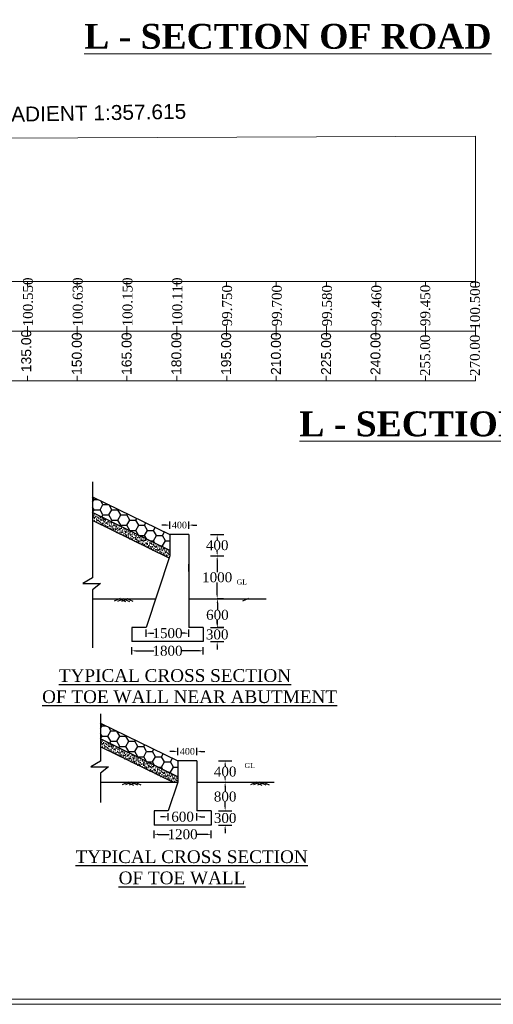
# Model space of a CAD drawing. Header units: millimetres. Extents: x -20950785 to 389010297, y -11535949 to 14056629.
# Tile 632 of 654: x 14725380 to 14820531, y 820311 to 1018067. Entities that reach past the tile are written whole.
import ezdxf

# ---------------------------------------------------------------- set-up
doc = ezdxf.new("R2010")
doc.units = ezdxf.units.MM
doc.header["$LTSCALE"] = 60
doc.header["$MEASUREMENT"] = 0
doc.linetypes.add('ACAD_ISO03W100', pattern=[30, 12, -18])
doc.layers.add('PDF_H.F.L.', color=7, linetype='ACAD_ISO03W100')
doc.layers.add('PDF_TEXT', color=7, linetype='Continuous')
doc.styles.add('Annotative', font='arial.ttf')
doc.styles.add('style1', font='txt.shx', dxfattribs={"height": 1})
doc.dimstyles.get("Standard").update_dxf_attribs({"dimtxt": 400, "dimasz": 215, "dimexe": 0.18, "dimexo": 0.0625, "dimgap": 0.09, "dimtad": 0, "dimtih": 1, "dimtoh": 1, "dimdec": 0, "dimzin": 4, "dimdsep": 46, "dimtxsty": 'Standard', "dimblk": 'OPEN90', "dimcen": 0, "dimadec": 0, "dimazin": 1, "dimtfac": 1, "dimtdec": 0, "dimtix": 1, "dimtofl": 0, "dimtmove": 0, "dimatfit": 3, "dimldrblk": 'OPEN30', "dimfxl": 1, "dimtolj": 1, "dimtzin": 0, "dimarcsym": 0})

# ---------------------------------------------------------------- blocks, each defined once
blk = doc.blocks.new('*D4350')
at = {"color": 0, "linetype": 'Continuous', "lineweight": -2, "transparency": 16777216}
for p, q in [((14756355, 871098), (14755555, 871098)), ((14757155, 871099), (14757155, 871099)), ((14760980, 871099), (14760980, 871099)), ((14761780, 871098), (14762580, 871098))]:
    blk.add_line(p, q, dxfattribs=at)
at = {"color": 0, "linetype": 'Continuous', "lineweight": 9, "transparency": 16777216}
for points in [[(14756355, 871232), (14756355, 870965), (14757155, 871098)], [(14761780, 871232), (14761780, 870965), (14760980, 871098)]]:
    blk.add_solid(points, dxfattribs=at)
at = {"layer": 'Defpoints', "color": 0, "linetype": 'Continuous', "lineweight": 9, "transparency": 16777216}
for p in [(14757155, 871098), (14760980, 871098), (14760980, 871098)]:
    blk.add_point(p, dxfattribs=at)
at = {"color": 0, "linetype": 'Continuous', "transparency": 16777216, "insert": (14759067, 871098), "char_height": 400, "attachment_point": 5}
blk.add_mtext('\\A1;{\\fTimes New Roman|b0|i0|c0|p18;\\H3.33333x;400}', dxfattribs=at)
blk = doc.blocks.new('*D4351')
at = {"color": 0, "linetype": 'Continuous', "lineweight": -2, "transparency": 16777216}
for p, q in [((14752373, 854449), (14752373, 854450)), ((14753173, 854449), (14755383, 854449)), ((14763048, 854449), (14760839, 854449)), ((14763848, 854449), (14763848, 854450))]:
    blk.add_line(p, q, dxfattribs=at)
at = {"color": 0, "linetype": 'Continuous', "lineweight": 9, "transparency": 16777216}
for points in [[(14753173, 854583), (14753173, 854316), (14752373, 854449)], [(14763048, 854583), (14763048, 854316), (14763848, 854449)]]:
    blk.add_solid(points, dxfattribs=at)
at = {"layer": 'Defpoints', "color": 0, "linetype": 'Continuous', "lineweight": 9, "transparency": 16777216}
for p in [(14752373, 854449), (14763848, 854449), (14763848, 854449)]:
    blk.add_point(p, dxfattribs=at)
at = {"color": 0, "linetype": 'Continuous', "transparency": 16777216, "insert": (14758111, 854449), "char_height": 400, "attachment_point": 5}
blk.add_mtext('\\A1;{\\fTimes New Roman|b0|i0|c0|p18;\\H5x;1200}', dxfattribs=at)
blk = doc.blocks.new('*D4352')
at = {"color": 0, "linetype": 'Continuous', "lineweight": -2, "transparency": 16777216}
for p, q in [((14754442, 857981), (14753642, 857981)), ((14755242, 857981), (14755242, 857981)), ((14760980, 857981), (14760980, 857981)), ((14761780, 857981), (14762580, 857981))]:
    blk.add_line(p, q, dxfattribs=at)
at = {"color": 0, "linetype": 'Continuous', "lineweight": 9, "transparency": 16777216}
for points in [[(14754442, 858114), (14754442, 857847), (14755242, 857981)], [(14761780, 858114), (14761780, 857847), (14760980, 857981)]]:
    blk.add_solid(points, dxfattribs=at)
at = {"layer": 'Defpoints', "color": 0, "linetype": 'Continuous', "lineweight": 9, "transparency": 16777216}
for p in [(14755242, 857981), (14760980, 857981), (14760980, 857981)]:
    blk.add_point(p, dxfattribs=at)
at = {"color": 0, "linetype": 'Continuous', "transparency": 16777216, "insert": (14758111, 857981), "char_height": 400, "attachment_point": 5}
blk.add_mtext('\\A1;{\\fTimes New Roman|b0|i0|c0|p18;\\H5x;600}', dxfattribs=at)
blk = doc.blocks.new('*D4353')
at = {"color": 0, "linetype": 'Continuous', "lineweight": -2, "transparency": 16777216}
for p, q in [((14766656, 869192), (14766656, 869192)), ((14766656, 868392), (14766656, 868066)), ((14766656, 865705), (14766656, 866031)), ((14766656, 864905), (14766656, 864905))]:
    blk.add_line(p, q, dxfattribs=at)
at = {"color": 0, "linetype": 'Continuous', "lineweight": 9, "transparency": 16777216}
for points in [[(14766523, 868392), (14766790, 868392), (14766656, 869192)], [(14766523, 865705), (14766790, 865705), (14766656, 864905)]]:
    blk.add_solid(points, dxfattribs=at)
at = {"layer": 'Defpoints', "color": 0, "linetype": 'Continuous', "lineweight": 9, "transparency": 16777216}
for p in [(14766656, 869192), (14766656, 869192), (14766656, 864905)]:
    blk.add_point(p, dxfattribs=at)
at = {"color": 0, "linetype": 'Continuous', "transparency": 16777216, "insert": (14766656, 867048), "char_height": 400, "attachment_point": 5}
blk.add_mtext('\\A1;{\\fTimes New Roman|b0|i0|c0|p18;\\H5x;400}', dxfattribs=at)
blk = doc.blocks.new('*D4354')
at = {"color": 0, "linetype": 'Continuous', "lineweight": -2, "transparency": 16777216}
for p, q in [((14766656, 864905), (14766656, 864905)), ((14766656, 864105), (14766656, 863045)), ((14766656, 859952), (14766656, 861011)), ((14766656, 859152), (14766656, 859152))]:
    blk.add_line(p, q, dxfattribs=at)
at = {"color": 0, "linetype": 'Continuous', "lineweight": 9, "transparency": 16777216}
for points in [[(14766523, 864105), (14766789, 864105), (14766656, 864905)], [(14766523, 859952), (14766789, 859952), (14766656, 859152)]]:
    blk.add_solid(points, dxfattribs=at)
at = {"layer": 'Defpoints', "color": 0, "linetype": 'Continuous', "lineweight": 9, "transparency": 16777216}
for p in [(14766656, 864905), (14766656, 864905), (14766656, 859152)]:
    blk.add_point(p, dxfattribs=at)
at = {"color": 0, "linetype": 'Continuous', "transparency": 16777216, "insert": (14766656, 862028), "char_height": 400, "attachment_point": 5}
blk.add_mtext('\\A1;{\\fTimes New Roman|b0|i0|c0|p18;\\H5x;800}', dxfattribs=at)
blk = doc.blocks.new('*D4355')
at = {"color": 0, "linetype": 'Continuous', "lineweight": -2, "transparency": 16777216}
for p, q in [((14766656, 859952), (14766656, 860752)), ((14766656, 859152), (14766656, 859152)), ((14766656, 856283), (14766656, 856283)), ((14766656, 855483), (14766656, 854683))]:
    blk.add_line(p, q, dxfattribs=at)
at = {"color": 0, "linetype": 'Continuous', "lineweight": 9, "transparency": 16777216}
for points in [[(14766523, 859952), (14766790, 859952), (14766656, 859152)], [(14766523, 855483), (14766790, 855483), (14766656, 856283)]]:
    blk.add_solid(points, dxfattribs=at)
at = {"layer": 'Defpoints', "color": 0, "linetype": 'Continuous', "lineweight": 9, "transparency": 16777216}
for p in [(14766656, 859152), (14766656, 859152), (14766656, 856283)]:
    blk.add_point(p, dxfattribs=at)
at = {"color": 0, "linetype": 'Continuous', "transparency": 16777216, "insert": (14766656, 857717), "char_height": 400, "attachment_point": 5}
blk.add_mtext('\\A1;{\\fTimes New Roman|b0|i0|c0|p18;\\H5x;300}', dxfattribs=at)
blk = doc.blocks.new('*D4356')
at = {"color": 0, "linetype": 'Continuous', "lineweight": -2, "transparency": 16777216}
for p, q in [((14754755, 916555), (14753955, 916555)), ((14755555, 916555), (14755555, 916555)), ((14759380, 916555), (14759380, 916555)), ((14760180, 916555), (14760980, 916555))]:
    blk.add_line(p, q, dxfattribs=at)
at = {"color": 0, "linetype": 'Continuous', "lineweight": 9, "transparency": 16777216}
for points in [[(14754755, 916688), (14754755, 916421), (14755555, 916555)], [(14760180, 916688), (14760180, 916421), (14759380, 916555)]]:
    blk.add_solid(points, dxfattribs=at)
at = {"layer": 'Defpoints', "color": 0, "linetype": 'Continuous', "lineweight": 9, "transparency": 16777216}
for p in [(14755555, 916555), (14759380, 916555), (14759380, 916555)]:
    blk.add_point(p, dxfattribs=at)
at = {"color": 0, "linetype": 'Continuous', "transparency": 16777216, "insert": (14757468, 916555), "char_height": 400, "attachment_point": 5}
blk.add_mtext('\\A1;{\\fTimes New Roman|b0|i0|c0|p18;\\H3.33333x;400}', dxfattribs=at)
blk = doc.blocks.new('*D4357')
at = {"color": 0, "linetype": 'Continuous', "lineweight": -2, "transparency": 16777216}
for p, q in [((14747905, 891315), (14747905, 891315)), ((14748705, 891315), (14752350, 891315)), ((14761449, 891315), (14757805, 891315)), ((14762249, 891315), (14762249, 891315))]:
    blk.add_line(p, q, dxfattribs=at)
at = {"color": 0, "linetype": 'Continuous', "lineweight": 9, "transparency": 16777216}
for points in [[(14748705, 891448), (14748705, 891182), (14747905, 891315)], [(14761449, 891448), (14761449, 891182), (14762249, 891315)]]:
    blk.add_solid(points, dxfattribs=at)
at = {"layer": 'Defpoints', "color": 0, "linetype": 'Continuous', "lineweight": 9, "transparency": 16777216}
for p in [(14747905, 891315), (14762249, 891315), (14762249, 891315)]:
    blk.add_point(p, dxfattribs=at)
at = {"color": 0, "linetype": 'Continuous', "transparency": 16777216, "insert": (14755077, 891315), "char_height": 400, "attachment_point": 5}
blk.add_mtext('\\A1;{\\fTimes New Roman|b0|i0|c0|p18;\\H5x;1800}', dxfattribs=at)
blk = doc.blocks.new('*D4358')
at = {"color": 0, "linetype": 'Continuous', "lineweight": -2, "transparency": 16777216}
for p, q in [((14750774, 894846), (14750774, 894846)), ((14751574, 894846), (14752350, 894846)), ((14758580, 894846), (14757805, 894846)), ((14759380, 894846), (14759380, 894846))]:
    blk.add_line(p, q, dxfattribs=at)
at = {"color": 0, "linetype": 'Continuous', "lineweight": 9, "transparency": 16777216}
for points in [[(14751574, 894979), (14751574, 894713), (14750774, 894846)], [(14758580, 894979), (14758580, 894713), (14759380, 894846)]]:
    blk.add_solid(points, dxfattribs=at)
at = {"layer": 'Defpoints', "color": 0, "linetype": 'Continuous', "lineweight": 9, "transparency": 16777216}
for p in [(14750774, 894846), (14759380, 894846), (14759380, 894846)]:
    blk.add_point(p, dxfattribs=at)
at = {"color": 0, "linetype": 'Continuous', "transparency": 16777216, "insert": (14755077, 894846), "char_height": 400, "attachment_point": 5}
blk.add_mtext('\\A1;{\\fTimes New Roman|b0|i0|c0|p18;\\H5x;1500}', dxfattribs=at)
blk = doc.blocks.new('*D4359')
at = {"color": 0, "linetype": 'Continuous', "lineweight": -2, "transparency": 16777216}
for p, q in [((14765057, 914648), (14765057, 914648)), ((14765057, 913848), (14765057, 913522)), ((14765057, 911161), (14765057, 911487)), ((14765057, 910361), (14765057, 910361))]:
    blk.add_line(p, q, dxfattribs=at)
at = {"color": 0, "linetype": 'Continuous', "lineweight": 9, "transparency": 16777216}
for points in [[(14764924, 913848), (14765190, 913848), (14765057, 914648)], [(14764924, 911161), (14765190, 911161), (14765057, 910361)]]:
    blk.add_solid(points, dxfattribs=at)
at = {"layer": 'Defpoints', "color": 0, "linetype": 'Continuous', "lineweight": 9, "transparency": 16777216}
for p in [(14765057, 914648), (14765057, 914648), (14765057, 910361)]:
    blk.add_point(p, dxfattribs=at)
at = {"color": 0, "linetype": 'Continuous', "transparency": 16777216, "insert": (14765057, 912505), "char_height": 400, "attachment_point": 5}
blk.add_mtext('\\A1;{\\fTimes New Roman|b0|i0|c0|p18;\\H5x;400}', dxfattribs=at)
blk = doc.blocks.new('*D4360')
at = {"color": 0, "linetype": 'Continuous', "lineweight": -2, "transparency": 16777216}
for p, q in [((14765057, 910361), (14765056, 910361)), ((14765057, 909561), (14765057, 907083)), ((14765057, 902570), (14765057, 905048)), ((14765057, 901770), (14765057, 901770))]:
    blk.add_line(p, q, dxfattribs=at)
at = {"color": 0, "linetype": 'Continuous', "lineweight": 9, "transparency": 16777216}
for points in [[(14764923, 909561), (14765190, 909561), (14765057, 910361)], [(14764923, 902570), (14765190, 902570), (14765057, 901770)]]:
    blk.add_solid(points, dxfattribs=at)
at = {"layer": 'Defpoints', "color": 0, "linetype": 'Continuous', "lineweight": 9, "transparency": 16777216}
for p in [(14765057, 910361), (14765057, 910361), (14765057, 901770)]:
    blk.add_point(p, dxfattribs=at)
at = {"color": 0, "linetype": 'Continuous', "transparency": 16777216, "insert": (14765057, 906066), "char_height": 400, "attachment_point": 5}
blk.add_mtext('\\A1;{\\fTimes New Roman|b0|i0|c0|p18;\\H5x;1000}', dxfattribs=at)
blk = doc.blocks.new('*D4361')
at = {"color": 0, "linetype": 'Continuous', "lineweight": -2, "transparency": 16777216}
for p, q in [((14765057, 896817), (14765057, 897617)), ((14765057, 896017), (14765057, 896017)), ((14765057, 893148), (14765057, 893148)), ((14765057, 892348), (14765057, 891548))]:
    blk.add_line(p, q, dxfattribs=at)
at = {"color": 0, "linetype": 'Continuous', "lineweight": 9, "transparency": 16777216}
for points in [[(14764924, 896817), (14765190, 896817), (14765057, 896017)], [(14764924, 892348), (14765190, 892348), (14765057, 893148)]]:
    blk.add_solid(points, dxfattribs=at)
at = {"layer": 'Defpoints', "color": 0, "linetype": 'Continuous', "lineweight": 9, "transparency": 16777216}
for p in [(14765057, 896017), (14765057, 896017), (14765057, 893148)]:
    blk.add_point(p, dxfattribs=at)
at = {"color": 0, "linetype": 'Continuous', "transparency": 16777216, "insert": (14765057, 894583), "char_height": 400, "attachment_point": 5}
blk.add_mtext('\\A1;{\\fTimes New Roman|b0|i0|c0|p18;\\H5x;300}', dxfattribs=at)
blk = doc.blocks.new('*D4362')
at = {"color": 0, "linetype": 'Continuous', "lineweight": -2, "transparency": 16777216}
for p, q in [((14766348, 901770), (14765099, 901770)), ((14765099, 900970), (14765099, 899539)), ((14765099, 896817), (14765099, 897505)), ((14766381, 896017), (14765099, 896017))]:
    blk.add_line(p, q, dxfattribs=at)
at = {"color": 0, "linetype": 'Continuous', "lineweight": 9, "transparency": 16777216}
for points in [[(14764966, 900970), (14765233, 900970), (14765099, 901770)], [(14764966, 896817), (14765233, 896817), (14765099, 896017)]]:
    blk.add_solid(points, dxfattribs=at)
at = {"layer": 'Defpoints', "color": 0, "linetype": 'Continuous', "lineweight": 9, "transparency": 16777216}
for p in [(14765099, 901770), (14766348, 901770), (14766381, 896017)]:
    blk.add_point(p, dxfattribs=at)
at = {"color": 0, "linetype": 'Continuous', "transparency": 16777216, "insert": (14765099, 898522), "char_height": 400, "attachment_point": 5}
blk.add_mtext('\\A1;{\\fTimes New Roman|b0|i0|c0|p18;\\H5x;600}', dxfattribs=at)

msp = doc.modelspace()

# ---------------------------------------------------------------- hatches: boundary and pattern name
at = {"linetype": 'Continuous'}
h = msp.add_hatch(dxfattribs=at)
h.set_pattern_fill('HONEY', color=256, scale=9562.5)
h.set_pattern_definition([(0, (-6045565.8, 3935081.4), (1792.96875, 1035.17099), [1195.3125, -2390.625]), (120, (-6045565.8, 3935081.4), (-1792.96875, 1035.17099), [1195.3125, -2390.625]), (60, (-6045565.8, 3935081.4), (4e-13, 2070.34198), [-2390.625, 1195.3125])])
h.paths.add_polyline_path([(14740002.47, 922261.53), (14740002.47, 919071.76), (14755555.39, 911455.83), (14755555.39, 914648.45)])
h = msp.add_hatch(dxfattribs=at)
h.set_pattern_fill('AR-SAND', color=256, scale=286.875)
h.set_pattern_definition([(37.5, (-6045565.8, 3935081.36), (-18.07122, 552.757569), [0, -436.05, 0, -487.6875, 0, -466.171875]), (7.5, (-6045565.8, 3935081.36), (507.704692, 809.603152), [0, -235.2375, 0, -393.01875, 0, -150.609375]), (327.5, (-6045918.64, 3935081.36), (893.369447, 1.623441), [0, -143.4375, 0, -516.375, 0, -674.15625]), (317.5, (-6045918.64, 3935081.4), (862.38257, 251.783178), [0, -71.71875, 0, -338.5125, 0, -387.28125])])
h.paths.add_polyline_path([(14740002.47, 919071.76), (14740002.47, 917474.65), (14754529.8, 910360.92), (14755555.39, 910360.92), (14755555.39, 911455.83)])
h = msp.add_hatch(dxfattribs=at)
h.set_pattern_fill('HONEY', color=256, scale=9562.5)
h.set_pattern_definition([(0, (-6043966.4, 3889625.1), (1792.96875, 1035.17099), [1195.3125, -2390.625]), (120, (-6043966.4, 3889625.1), (-1792.96875, 1035.17099), [1195.3125, -2390.625]), (60, (-6043966.4, 3889625.1), (4e-13, 2070.34198), [-2390.625, 1195.3125])])
h.paths.add_polyline_path([(14741601.81, 876805.26), (14741601.81, 873615.49), (14757154.73, 865999.55), (14757154.73, 869192.17)])
h = msp.add_hatch(dxfattribs=at)
h.set_pattern_fill('AR-SAND', color=256, scale=286.875)
h.set_pattern_definition([(37.5, (-6043966.45, 3889625.1), (-18.07122, 552.757569), [0, -436.05, 0, -487.6875, 0, -466.171875]), (7.5, (-6043966.45, 3889625.1), (507.704692, 809.603152), [0, -235.2375, 0, -393.01875, 0, -150.609375]), (327.5, (-6044319.3, 3889625.1), (893.369447, 1.623441), [0, -143.4375, 0, -516.375, 0, -674.15625]), (317.5, (-6044319.3, 3889625.1), (862.38257, 251.783178), [0, -71.71875, 0, -338.5125, 0, -387.28125])])
h.paths.add_polyline_path([(14741601.81, 873615.49), (14741601.81, 872018.38), (14756129.14, 864904.65), (14757154.73, 864904.65), (14757154.73, 865999.55)])

# ---------------------------------------------------------------- linework, layer by layer
at = {"color": 7, "linetype": 'Continuous', "lineweight": 9, "ltscale": 2}
for p, q in [((14636926.5, 993928.5), (14816926.5, 994683.5)), ((14816926.5, 965508.5), (14816926.5, 994683.5)), ((14806926.5, 965508.5), (14806926.5, 964508.5)), ((14816926.5, 965508.5), (14816926.5, 964508.5)), ((14806926.5, 956508.5), (14806926.5, 954508.5)), ((14816926.5, 956508.5), (14816926.5, 954508.5))]:
    msp.add_line(p, q, dxfattribs=at)
at = {"color": 7, "linetype": 'Continuous', "lineweight": 9}
for p, q in [((14796926.5, 965508.5), (14616926.5, 965508.5)), ((14726926.5, 965508.5), (14726926.5, 964508.5)), ((14736926.5, 965508.5), (14736926.5, 964508.5)), ((14746926.5, 965508.5), (14746926.5, 964508.5)), ((14746926.5, 965508.5), (14746926.5, 964508.5)), ((14756926.5, 965508.5), (14756926.5, 964508.5)), ((14766926.5, 965508.5), (14766926.5, 964508.5)), ((14776926.5, 965508.5), (14776926.5, 964508.5)), ((14816926.5, 965508.5), (14786926.5, 965508.5)), ((14787003, 965508.5), (14787003, 964508.5)), ((14796929.5, 965508.5), (14796929.5, 964508.5)), ((14796926.5, 955508.5), (14616926.5, 955508.5)), ((14726926.5, 956508.5), (14726926.5, 954508.5)), ((14736926.5, 956508.5), (14736926.5, 954508.5)), ((14746926.5, 956508.5), (14746926.5, 954508.5)), ((14746926.5, 956508.5), (14746926.5, 954508.5)), ((14756926.5, 956508.5), (14756926.5, 954508.5)), ((14766926.5, 956508.5), (14766926.5, 954508.5)), ((14776926.5, 956508.5), (14776926.5, 954508.5)), ((14816926.5, 955508.5), (14786926.5, 955508.5)), ((14787003, 956508.5), (14787003, 954508.5)), ((14796929.5, 956508.5), (14796929.5, 954508.5)), ((14606926.5, 945508.5), (14816926.5, 945512.32)), ((14726926.5, 946508.5), (14726926.5, 945508.5)), ((14736926.5, 946508.5), (14736926.5, 945508.5)), ((14746926.5, 946508.5), (14746926.5, 945508.5)), ((14746926.5, 946508.5), (14746926.5, 945508.5)), ((14756926.5, 946508.5), (14756926.5, 945508.5)), ((14767000.04, 946508.5), (14767000.04, 945508.5)), ((14776926.5, 946508.5), (14776926.5, 945508.5)), ((14786926.5, 946508.5), (14786926.5, 945508.5)), ((14796926.5, 946508.5), (14796926.5, 945508.5)), ((14806926.5, 946508.5), (14806926.5, 945508.5)), ((14816926.5, 946508.5), (14816926.5, 945508.5))]:
    msp.add_line(p, q, dxfattribs=at)
at = {"linetype": 'Continuous'}
for p, q in [((14740002.47, 925227.9), (14740002.47, 905983.2)), ((14755555.39, 915808.78), (14755555.39, 917300.75)), ((14759380.39, 915808.78), (14759380.39, 917300.75)), ((14755555.39, 914648.45), (14755555.39, 910360.92)), ((14759380.39, 914648.45), (14755555.39, 914648.45)), ((14759380.39, 914648.45), (14759380.39, 896017.17)), ((14763732.4, 914648.45), (14766380.66, 914648.45)), ((14755555.39, 910360.92), (14750774.14, 896017.17)), ((14763732.4, 910360.92), (14766380.66, 910360.92)), ((14759380.39, 907218.13), (14759380.39, 908710.1)), ((14740002.47, 905983.2), (14738074.68, 904852.03)), ((14738074.68, 904852.03), (14741597.13, 904852.03)), ((14741597.13, 904852.03), (14740002.47, 903570.06)), ((14740002.47, 903570.06), (14740002.47, 891878.39)), ((14740002.47, 901770.27), (14752691.84, 901770.27)), ((14759380.39, 901770.27), (14774900.14, 901770.27)), ((14750774.14, 896017.17), (14747905.39, 896017.17)), ((14747905.39, 896017.17), (14747905.39, 893148.42)), ((14762249.14, 896017.17), (14759380.39, 896017.17)), ((14762249.14, 896017.17), (14762249.14, 893148.42)), ((14763732.4, 896017.17), (14766380.66, 896017.17)), ((14750774.14, 894100.16), (14750774.14, 895592.14)), ((14759380.39, 894100.16), (14759380.39, 895592.14)), ((14762249.14, 893148.42), (14747905.39, 893148.42)), ((14747905.39, 890569.04), (14747905.39, 892061.01)), ((14762249.14, 890569.04), (14762249.14, 892061.01)), ((14763732.4, 893148.42), (14766380.66, 893148.42)), ((14741601.81, 878650.45), (14741601.81, 869117.58)), ((14757154.73, 870352.51), (14757154.73, 871844.48)), ((14760979.73, 870352.51), (14760979.73, 871844.48)), ((14741601.81, 869117.58), (14739674.02, 867986.41)), ((14757154.73, 869192.17), (14757154.73, 864904.65)), ((14760979.73, 869192.17), (14757154.73, 869192.17)), ((14760979.73, 869192.17), (14760979.73, 859151.55)), ((14765331.74, 869192.17), (14767980, 869192.17)), ((14739674.02, 867986.41), (14743196.47, 867986.41)), ((14743196.47, 867986.41), (14741601.81, 866704.44)), ((14741601.81, 866704.44), (14741601.81, 860858.6)), ((14741601.81, 864904.65), (14757154.73, 864904.65)), ((14757154.73, 864904.65), (14755242.23, 859151.55)), ((14760979.73, 864904.65), (14776499.48, 864904.65)), ((14755242.23, 859151.55), (14752373.48, 859151.55)), ((14752373.48, 859151.55), (14752373.48, 856282.8)), ((14755242.23, 857234.54), (14755242.23, 858726.51)), ((14763848.48, 859151.55), (14760979.73, 859151.55)), ((14760979.73, 857234.54), (14760979.73, 858726.51)), ((14763848.48, 859151.55), (14763848.48, 856282.8)), ((14765331.74, 859151.55), (14767980, 859151.55)), ((14763848.48, 856282.8), (14752373.48, 856282.8)), ((14765331.74, 856282.8), (14767980, 856282.8)), ((14752373.48, 853703.42), (14752373.48, 855195.39)), ((14763848.48, 853703.42), (14763848.48, 855195.39))]:
    msp.add_line(p, q, dxfattribs=at)
for p, q in [((14745571.23, 901792.87), (14744344.4, 901251.2)), ((14746236.06, 901770.27), (14745009.23, 901228.59)), ((14746236.06, 901770.27), (14747462.88, 901228.59)), ((14746900.88, 901792.87), (14748127.71, 901251.2)), ((14771345.02, 901792.87), (14770118.19, 901251.2)), ((14745437.26, 901743.11), (14746664.09, 901201.43)), ((14747034.85, 901743.11), (14745808.02, 901201.43)), ((14747170.57, 864927.25), (14745943.74, 864385.57)), ((14747835.4, 864904.65), (14746608.57, 864362.97)), ((14747036.6, 864877.49), (14748263.43, 864335.81)), ((14748634.19, 864877.49), (14747407.36, 864335.81)), ((14747835.4, 864904.65), (14749062.22, 864362.97)), ((14748500.22, 864927.25), (14749727.05, 864385.57)), ((14772944.36, 864927.25), (14771717.53, 864385.57)), ((14773609.19, 864904.65), (14772382.36, 864362.97)), ((14772810.39, 864877.49), (14774037.22, 864335.81)), ((14774407.98, 864877.49), (14773181.15, 864335.81)), ((14773609.19, 864904.65), (14774836.02, 864362.97)), ((14774274.02, 864927.25), (14775500.84, 864385.57))]:
    msp.add_line(p, q)
at = {"color": 7, "linetype": 'Continuous', "lineweight": 9, "ltscale": 20}
for points in [[(14604672.5, 1084402.5), (14986367, 1084402.5), (14986367, 820311), (14604672.5, 820311)], [(14605672.5, 1083402.5), (14985367, 1083402.5), (14985367, 821311), (14605672.5, 821311)]]:
    msp.add_lwpolyline(points, close=True, dxfattribs=at)
at = {"linetype": 'Continuous'}
for points in [[(14740002.47, 922261.53), (14755555.39, 914648.45)], [(14755555.39, 911455.83), (14740002.47, 919071.76)], [(14755398.84, 909891.25), (14740002.47, 917474.65)], [(14741601.81, 876805.26), (14757154.73, 869192.17)], [(14757154.73, 865999.55), (14741601.81, 873615.49)], [(14756129.14, 864904.65), (14741601.81, 872018.38)]]:
    msp.add_lwpolyline(points, dxfattribs=at)

# ---------------------------------------------------------------- texts
at = {"linetype": 'Continuous', "lineweight": 9, "char_height": 2000, "attachment_point": 1, "rotation": 90}
for s, insert in [('{\\fTimes New Roman|b0|i0|c0|p18;100.550}', (14726040.21, 956472.7)), ('{\\fTimes New Roman|b0|i0|c0|p18;100.630}', (14736040.21, 956472.7)), ('{\\fTimes New Roman|b0|i0|c0|p18;100.150}', (14746040.21, 956472.7)), ('{\\fTimes New Roman|b0|i0|c0|p18;100.110}', (14756040.21, 956472.7)), ('{\\fTimes New Roman|b0|i0|c0|p18;100.500}', (14815857.91, 955806.82)), ('{\\fTimes New Roman|b0|i0|c0|p18;99.750}', (14766040.21, 956472.7)), ('{\\fTimes New Roman|b0|i0|c0|p18;99.700}', (14776040.21, 956472.7)), ('{\\fTimes New Roman|b0|i0|c0|p18;99.580}', (14786116.71, 956472.7)), ('{\\fTimes New Roman|b0|i0|c0|p18;99.460}', (14796043.21, 956472.7)), ('{\\fTimes New Roman|b0|i0|c0|p18;99.450}', (14805857.91, 956531.9)), ('{\\fTimes New Roman|b0|i0|c0|p18;255.00}', (14805835.45, 946504.34)), ('{\\fTimes New Roman|b0|i0|c0|p18;270.00}', (14815835.45, 946504.34))]:
    msp.add_mtext(s, dxfattribs=dict(at, insert=insert))
at = {"linetype": 'Continuous', "lineweight": 9, "char_height": 2000, "attachment_point": 1, "rotation": 90, "style": 'Annotative'}
for s, insert in [('135.00', (14725689.41, 947261.52)), ('150.00', (14735856.14, 946706.47)), ('165.00', (14745856.14, 946706.47)), ('180.00', (14755856.14, 946706.47)), ('195.00', (14765856.14, 946706.47)), ('210.00', (14775856.14, 946706.47)), ('225.00', (14785932.64, 946706.47)), ('240.00', (14795859.14, 946706.47))]:
    msp.add_mtext(s, dxfattribs=dict(at, insert=insert))
at = {"attachment_point": 1, "style": 'style1'}
for s, insert, char_height in [('{\\fTimes New Roman|b0|i0|c0|p18;\\H0.30864x;GL\\H3.24x;                         }', (14768969.38, 905646.13), 3304.8), ('{\\fTimes New Roman|b0|i0|c0|p18;\\H0.72338x;      \\H1.33333x;\\LTYPICAL CROSS SECTION\\l \\P \\LOF TOE WALL NEAR ABUTMENT\\H0.75x;\\l  \\H1.3824x;                    }', (14728920.4, 887621.6), 2643.84), ('{\\fTimes New Roman|b0|i0|c0|p18;\\H0.30864x;GL\\H3.24x;                         }', (14770568.72, 868780.51), 3304.8), ('{\\fTimes New Roman|b0|i0|c0|p18;\\H0.96451x;\\LTYPICAL CROSS SECTION\\l \\P         \\LOF TOE WALL\\l    \\H1.0368x;                   }', (14736593.12, 851234.64), 2643.84)]:
    msp.add_mtext(s, dxfattribs=dict(at, insert=insert, char_height=char_height))
at = {"layer": 'PDF_H.F.L.', "color": 7, "linetype": 'Continuous', "lineweight": 9, "char_height": 5000, "width": 99438.3338, "attachment_point": 1}
for insert in [(14738349, 1017230.84), (14781564.38, 939392.2)]:
    msp.add_mtext('{\\fTimes New Roman|b1|i0|c0|p18;\\LL - SECTION OF ROAD}', dxfattribs=dict(at, insert=insert))
at = {"layer": 'PDF_TEXT', "color": 7, "linetype": 'Continuous', "lineweight": 9, "insert": (14681770.7, 996811.27), "char_height": 3000, "attachment_point": 7, "rotation": 0.9741374, "style": 'Annotative'}
msp.add_mtext('LENGTH 180.00M GRADIENT 1:357.615', dxfattribs=at)

# ---------------------------------------------------------------- dimensions: what is measured, and where the dimension line sits
at = {"linetype": 'Continuous'}
for base, p1, p2, text, override, picture, middle in [((14759380.39, 916554.76), (14755555.39, 916554.76), (14759380.39, 916554.76), '{\\fTimes New Roman|b0|i0|c0|p18;\\H3.33333x;400}', {"dimasz": 800, "dimfxl": 300}, '*D4356', (14757467.89, 916554.76)), ((14759380.39, 894846.15), (14750774.14, 894846.15), (14759380.39, 894846.15), '{\\fTimes New Roman|b0|i0|c0|p18;\\H5x;1500}', {"dimasz": 800, "dimfxl": 300}, '*D4358', (14755077.27, 894846.15)), ((14762249.14, 891315.03), (14747905.39, 891315.03), (14762249.14, 891315.03), '{\\fTimes New Roman|b0|i0|c0|p18;\\H5x;1800}', {"dimasz": 800, "dimfxl": 300}, '*D4357', (14755077.27, 891315.03)), ((14760979.73, 871098.49), (14757154.73, 871098.49), (14760979.73, 871098.49), '{\\fTimes New Roman|b0|i0|c0|p18;\\H3.33333x;400}', {"dimasz": 800, "dimfxl": 300}, '*D4350', (14759067.23, 871098.49)), ((14760979.73, 857980.53), (14755242.23, 857980.53), (14760979.73, 857980.53), '{\\fTimes New Roman|b0|i0|c0|p18;\\H5x;600}', {"dimasz": 800, "dimfxl": 300}, '*D4352', (14758110.98, 857980.53)), ((14763848.48, 854449.4), (14752373.48, 854449.4), (14763848.48, 854449.4), '{\\fTimes New Roman|b0|i0|c0|p18;\\H5x;1200}', {"dimtxt": 400, "dimasz": 800, "dimfxl": 300}, '*D4351', (14758110.98, 854449.4))]:
    dim = msp.add_linear_dim(base=base, p1=p1, p2=p2, text=text, dimstyle='Standard', override=override, dxfattribs=at)
    dim.commit()
    dim.dimension.update_dxf_attribs({"geometry": picture, "text_midpoint": middle})
for base, p1, p2, text, picture, middle in [((14765056.96, 914648.45), (14765056.96, 910360.92), (14765056.96, 914648.45), '{\\fTimes New Roman|b0|i0|c0|p18;\\H5x;400}', '*D4359', (14765056.96, 912504.68)), ((14765056.53, 910360.92), (14765056.53, 901770.27), (14765056.96, 910360.92), '{\\fTimes New Roman|b0|i0|c0|p18;\\H5x;1000}', '*D4360', (14765056.53, 906065.59)), ((14765056.96, 896017.17), (14765056.96, 893148.42), (14765056.96, 896017.17), '{\\fTimes New Roman|b0|i0|c0|p18;\\H5x;300}', '*D4361', (14765056.96, 894582.8)), ((14766656.3, 869192.17), (14766656.3, 864904.65), (14766656.3, 869192.17), '{\\fTimes New Roman|b0|i0|c0|p18;\\H5x;400}', '*D4353', (14766656.3, 867048.41)), ((14766655.87, 864904.65), (14766655.87, 859151.55), (14766656.3, 864904.65), '{\\fTimes New Roman|b0|i0|c0|p18;\\H5x;800}', '*D4354', (14766655.87, 862028.1)), ((14766656.3, 859151.55), (14766656.3, 856282.8), (14766656.3, 859151.55), '{\\fTimes New Roman|b0|i0|c0|p18;\\H5x;300}', '*D4355', (14766656.3, 857717.17))]:
    dim = msp.add_linear_dim(base=base, p1=p1, p2=p2, angle=90, text=text, dimstyle='Standard', override={"dimasz": 800, "dimfxl": 300}, dxfattribs=at)
    dim.commit()
    dim.dimension.update_dxf_attribs({"geometry": picture, "text_midpoint": middle})
dim = msp.add_linear_dim(base=(14765099.36, 901770.27), p1=(14766380.66, 896017.17), p2=(14766347.74, 901770.27), angle=90, text='{\\fTimes New Roman|b0|i0|c0|p18;\\H5x;600}', dimstyle='Standard', override={"dimasz": 800, "dimfxl": 300}, dxfattribs=at)
dim.commit()
dim.dimension.update_dxf_attribs({"geometry": '*D4362', "text_midpoint": (14765099.36, 898521.93), "dimtype": 160})

doc.saveas('drawing.dxf')
